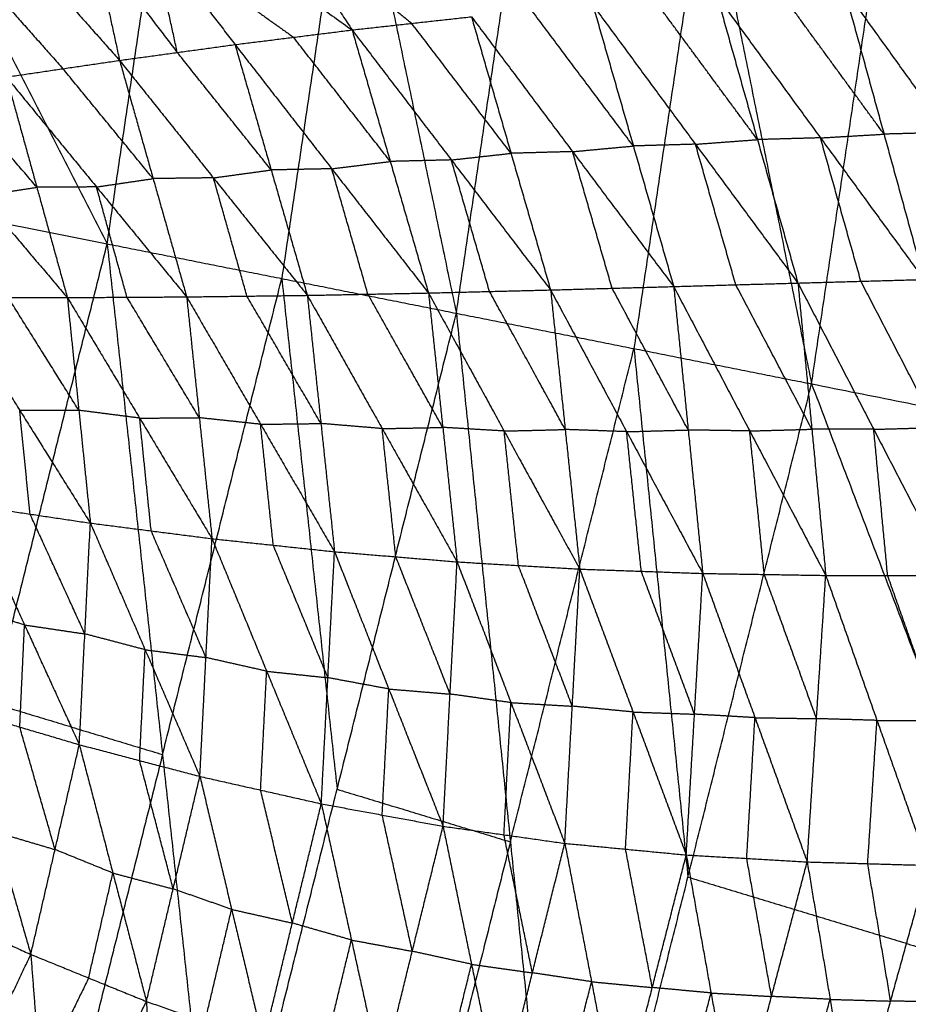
# Model space of a CAD drawing. Header units: millimetres. Extents: x -106 to 110, y -96 to 120.
# Tile 698 of 1020: x 86 to 94, y -12 to -3. Entities that reach past the tile are written whole.
import ezdxf

# ---------------------------------------------------------------- set-up
doc = ezdxf.new("R2010")
doc.units = ezdxf.units.MM
doc.header["$MEASUREMENT"] = 0
doc.layers.add('Default', color=7, linetype='Continuous', true_color=0x000000)

msp = doc.modelspace()

# ---------------------------------------------------------------- linework, layer by layer
at = {"layer": 'Default'}
for points in [[(82.4009, 4.0187, 5.5886), (84.7047, -0.4856, 6.2709), (87.0085, -4.9899, 6.9532)], [(87.0085, -4.9899, 6.9532), (87.6339, -0.7741, 6.9532), (88.2592, 3.4417, 6.9532)], [(88.2592, 3.4417, 6.9532), (89.2057, -1.0867, 7.4488), (90.1521, -5.6152, 7.9444)], [(90.1521, -5.6152, 7.9444), (90.8006, -1.2438, 7.9444), (91.449, 3.1276, 7.9444)], [(91.449, 3.1276, 7.9444), (92.3993, -1.5618, 8.5305), (93.3497, -6.2512, 9.1165)], [(93.3497, -6.2512, 9.1165), (94.0216, -1.7216, 9.1165), (94.6935, 2.808, 9.1165)], [(87.8253, -0.957, 4.1289), (88.5193, -2.0105, 3.5088), (89.2133, -3.064, 2.8886)], [(89.2057, -1.0867, 7.4488), (88.893, -3.1946, 7.4488), (88.5803, -5.3025, 7.4488)], [(86.6639, -1.2429, 3.7946), (86.892, -2.2905, 3.1191), (87.1201, -3.338, 2.4436)], [(86.6639, -1.2429, 3.7946), (87.4117, -2.2193, 3.2228), (88.1594, -3.1958, 2.6509)], [(86.6639, -1.2429, 3.7946), (87.9386, -2.1534, 3.3416), (89.2133, -3.064, 2.8886)], [(85.5447, -1.5642, 3.4905), (86.3324, -2.4511, 2.967), (87.1201, -3.338, 2.4436)], [(92.3993, -1.5618, 8.5305), (92.0751, -3.7475, 8.5305), (91.7509, -5.9332, 8.5305)], [(88.5193, -2.0105, 3.5088), (89.1349, -2.5075, 3.2669), (89.7506, -3.0045, 3.025)], [(86.892, -2.2905, 3.1191), (87.2659, -2.7787, 2.8332), (87.6397, -3.2669, 2.5473)], [(87.6397, -3.2669, 2.5473), (87.5257, -2.7431, 2.885), (87.4117, -2.2193, 3.2228)], [(87.4117, -2.2193, 3.2228), (88.049, -2.6746, 2.9963), (88.6863, -3.1299, 2.7698)], [(85.8227, -2.526, 2.8775), (86.2166, -2.9695, 2.6158), (86.6104, -3.413, 2.3541)], [(94.002, -4.0024, 3.8787), (93.5364, -3.3648, 3.9446), (93.0707, -2.7271, 4.0105)], [(93.6426, -2.6937, 4.2035), (94.002, -4.0024, 3.8787), (94.3614, -5.3111, 3.5539)], [(93.6426, -2.6937, 4.2035), (94.574, -3.987, 4.088), (95.5053, -5.2802, 3.9724)], [(92.8628, -4.0517, 3.4948), (92.4017, -3.4269, 3.5694), (91.9405, -2.802, 3.644)], [(92.4987, -2.7606, 3.8174), (92.8628, -4.0517, 3.4948), (93.227, -5.3429, 3.1721)], [(92.4987, -2.7606, 3.8174), (93.4301, -4.0358, 3.6857), (94.3614, -5.3111, 3.5539)], [(91.7454, -4.1091, 3.1509), (91.2903, -3.5017, 3.2335), (90.8351, -2.8943, 3.316)], [(91.3823, -2.8435, 3.4706), (91.7454, -4.1091, 3.1509), (92.1085, -5.3747, 2.8313)], [(91.3823, -2.8435, 3.4706), (92.3046, -4.0932, 3.3214), (93.227, -5.3429, 3.1721)], [(89.2133, -3.064, 2.8886), (89.7506, -3.0045, 3.025), (90.2879, -2.9451, 3.1614)], [(90.644, -4.1752, 2.8462), (90.1973, -3.5899, 2.9356), (89.7506, -3.0045, 3.025)], [(90.2879, -2.9451, 3.1614), (90.644, -4.1752, 2.8462), (91.0001, -5.4053, 2.5311)], [(90.2879, -2.9451, 3.1614), (91.1982, -4.1599, 2.9963), (92.1085, -5.3747, 2.8313)], [(88.1594, -3.1958, 2.6509), (88.6863, -3.1299, 2.7698), (89.2133, -3.064, 2.8886)], [(89.2133, -3.064, 2.8886), (89.5571, -4.2483, 2.5802), (89.9009, -5.4327, 2.2718)], [(89.2133, -3.064, 2.8886), (90.1067, -4.2346, 2.7099), (91.0001, -5.4053, 2.5311)], [(89.5571, -4.2483, 2.5802), (89.1217, -3.6891, 2.675), (88.6863, -3.1299, 2.7698)], [(87.1201, -3.338, 2.4436), (87.6397, -3.2669, 2.5473), (88.1594, -3.1958, 2.6509)], [(88.4848, -4.3249, 2.3513), (88.0623, -3.7959, 2.4493), (87.6397, -3.2669, 2.5473)], [(88.1594, -3.1958, 2.6509), (88.4848, -4.3249, 2.3513), (88.8102, -5.4539, 2.0516)], [(88.1594, -3.1958, 2.6509), (89.0302, -4.3143, 2.4614), (89.9009, -5.4327, 2.2718)], [(86.1007, -3.4879, 2.2645), (86.6104, -3.413, 2.3541), (87.1201, -3.338, 2.4436)], [(87.1201, -3.338, 2.4436), (87.422, -4.4029, 2.1548), (87.7239, -5.4677, 1.8661)], [(87.1201, -3.338, 2.4436), (87.9651, -4.396, 2.2476), (88.8102, -5.4539, 2.0516)], [(87.422, -4.4029, 2.1548), (87.0162, -3.9079, 2.2544), (86.6104, -3.413, 2.3541)], [(86.1007, -3.4879, 2.2645), (86.3752, -4.4809, 1.9885), (86.6497, -5.4739, 1.7125)], [(86.1007, -3.4879, 2.2645), (86.9123, -4.4778, 2.0653), (87.7239, -5.4677, 1.8661)], [(86.3752, -4.4809, 1.9885), (85.9865, -4.0233, 2.0875), (85.5978, -3.5657, 2.1865)], [(85.0948, -3.6436, 2.1085), (85.8722, -4.5588, 1.9105), (86.6497, -5.4739, 1.7125)], [(81.235, -3.8414, 5.5886), (84.1218, -4.4157, 6.2709), (87.0085, -4.9899, 6.9532)], [(94.574, -3.987, 4.088), (94.288, -3.9947, 3.9834), (94.002, -4.0024, 3.8787)], [(92.3046, -4.0932, 3.3214), (92.5837, -4.0724, 3.4081), (92.8628, -4.0517, 3.4948)], [(93.4301, -4.0358, 3.6857), (93.1465, -4.0438, 3.5902), (92.8628, -4.0517, 3.4948)], [(93.4301, -4.0358, 3.6857), (93.7161, -4.0191, 3.7822), (94.002, -4.0024, 3.8787)], [(93.7942, -5.327, 3.363), (93.6121, -4.6814, 3.5244), (93.4301, -4.0358, 3.6857)], [(91.1982, -4.1599, 2.9963), (90.9211, -4.1675, 2.9213), (90.644, -4.1752, 2.8462)], [(91.1982, -4.1599, 2.9963), (91.4718, -4.1345, 3.0736), (91.7454, -4.1091, 3.1509)], [(91.5543, -5.39, 2.6812), (91.3763, -4.7749, 2.8387), (91.1982, -4.1599, 2.9963)], [(92.3046, -4.0932, 3.3214), (92.025, -4.1011, 3.2361), (91.7454, -4.1091, 3.1509)], [(92.6677, -5.3588, 3.0017), (92.4862, -4.726, 3.1615), (92.3046, -4.0932, 3.3214)], [(89.0302, -4.3143, 2.4614), (89.2936, -4.2813, 2.5208), (89.5571, -4.2483, 2.5802)], [(90.1067, -4.2346, 2.7099), (89.8319, -4.2415, 2.6451), (89.5571, -4.2483, 2.5802)], [(90.1067, -4.2346, 2.7099), (90.3753, -4.2049, 2.7781), (90.644, -4.1752, 2.8462)], [(90.4505, -5.419, 2.4015), (90.2786, -4.8268, 2.5557), (90.1067, -4.2346, 2.7099)], [(87.9651, -4.396, 2.2476), (88.225, -4.3604, 2.2995), (88.4848, -4.3249, 2.3513)], [(89.0302, -4.3143, 2.4614), (88.7575, -4.3196, 2.4063), (88.4848, -4.3249, 2.3513)], [(89.3556, -5.4433, 2.1617), (89.1929, -4.8788, 2.3116), (89.0302, -4.3143, 2.4614)], [(86.9123, -4.4778, 2.0653), (87.1672, -4.4403, 2.1101), (87.422, -4.4029, 2.1548)], [(87.9651, -4.396, 2.2476), (87.6936, -4.3994, 2.2012), (87.422, -4.4029, 2.1548)], [(88.2671, -5.4608, 1.9589), (88.1161, -4.9284, 2.1032), (87.9651, -4.396, 2.2476)], [(85.8722, -4.5588, 1.9105), (86.1237, -4.5198, 1.9495), (86.3752, -4.4809, 1.9885)], [(86.9123, -4.4778, 2.0653), (86.6438, -4.4794, 2.0269), (86.3752, -4.4809, 1.9885)], [(87.1868, -5.4708, 1.7893), (87.0496, -4.9743, 1.9273), (86.9123, -4.4778, 2.0653)], [(84.9374, -13.2583, 6.9532), (85.9729, -9.1241, 6.9532), (87.0085, -4.9899, 6.9532)], [(87.0085, -4.9899, 6.9532), (87.5065, -9.5893, 7.4488), (88.0046, -14.1887, 7.9444)], [(87.0085, -4.9899, 6.9532), (88.5803, -5.3025, 7.4488), (90.1521, -5.6152, 7.9444)], [(87.5065, -9.5893, 7.4488), (88.0434, -7.4459, 7.4488), (88.5803, -5.3025, 7.4488)], [(88.5803, -5.3025, 7.4488), (88.8293, -7.6022, 7.6966), (89.0784, -9.9019, 7.9444)], [(93.227, -5.3429, 3.1721), (93.7942, -5.327, 3.363), (94.3614, -5.3111, 3.5539)], [(89.9009, -5.4327, 2.2718), (90.4505, -5.419, 2.4015), (91.0001, -5.4053, 2.5311)], [(91.0001, -5.4053, 2.5311), (91.5543, -5.39, 2.6812), (92.1085, -5.3747, 2.8313)], [(91.0001, -5.4053, 2.5311), (91.1318, -6.6621, 2.5367), (91.2635, -7.919, 2.5422)], [(91.0001, -5.4053, 2.5311), (91.6851, -6.6818, 2.6904), (92.3701, -7.9582, 2.8497)], [(92.2393, -6.6665, 2.8405), (91.8968, -6.0282, 2.7608), (91.5543, -5.39, 2.6812)], [(92.1085, -5.3747, 2.8313), (92.6677, -5.3588, 3.0017), (93.227, -5.3429, 3.1721)], [(92.1085, -5.3747, 2.8313), (92.2393, -6.6665, 2.8405), (92.3701, -7.9582, 2.8497)], [(92.1085, -5.3747, 2.8313), (92.7931, -6.6753, 3.0136), (93.4777, -7.976, 3.1959)], [(93.3523, -6.6594, 3.184), (93.01, -6.0091, 3.0928), (92.6677, -5.3588, 3.0017)], [(93.227, -5.3429, 3.1721), (93.3523, -6.6594, 3.184), (93.4777, -7.976, 3.1959)], [(93.227, -5.3429, 3.1721), (93.9095, -6.6604, 3.3763), (94.592, -7.9779, 3.5804)], [(94.4767, -6.6445, 3.5672), (94.1354, -5.9857, 3.4651), (93.7942, -5.327, 3.363)], [(85.5848, -5.4721, 1.5857), (86.1172, -5.473, 1.6491), (86.6497, -5.4739, 1.7125)], [(85.5848, -5.4721, 1.5857), (86.2209, -6.4884, 1.6381), (86.8571, -7.5047, 1.6904)], [(86.7534, -6.4893, 1.7015), (86.4353, -5.9812, 1.6753), (86.1172, -5.473, 1.6491)], [(86.6497, -5.4739, 1.7125), (87.1868, -5.4708, 1.7893), (87.7239, -5.4677, 1.8661)], [(86.6497, -5.4739, 1.7125), (86.7534, -6.4893, 1.7015), (86.8571, -7.5047, 1.6904)], [(86.6497, -5.4739, 1.7125), (87.3009, -6.5596, 1.7821), (87.9522, -7.6452, 1.8518)], [(87.8381, -6.5565, 1.8589), (87.5124, -6.0137, 1.8241), (87.1868, -5.4708, 1.7893)], [(87.7239, -5.4677, 1.8661), (88.2671, -5.4608, 1.9589), (88.8102, -5.4539, 2.0516)], [(87.7239, -5.4677, 1.8661), (87.8381, -6.5565, 1.8589), (87.9522, -7.6452, 1.8518)], [(87.7239, -5.4677, 1.8661), (88.3895, -6.6151, 1.9558), (89.0552, -7.7625, 2.0456)], [(88.9327, -6.6082, 2.0486), (88.5999, -6.0345, 2.0037), (88.2671, -5.4608, 1.9589)], [(88.8102, -5.4539, 2.0516), (89.3556, -5.4433, 2.1617), (89.9009, -5.4327, 2.2718)], [(88.8102, -5.4539, 2.0516), (88.9327, -6.6082, 2.0486), (89.0552, -7.7625, 2.0456)], [(88.8102, -5.4539, 2.0516), (89.4844, -6.654, 2.1631), (90.1587, -7.8542, 2.2746)], [(90.0298, -6.6434, 2.2732), (89.6927, -6.0434, 2.2175), (89.3556, -5.4433, 2.1617)], [(89.9009, -5.4327, 2.2718), (90.0298, -6.6434, 2.2732), (90.1587, -7.8542, 2.2746)], [(89.9009, -5.4327, 2.2718), (90.5822, -6.6758, 2.407), (91.2635, -7.919, 2.5422)], [(91.1318, -6.6621, 2.5367), (90.7912, -6.0406, 2.4691), (90.4505, -5.419, 2.4015)], [(88.0046, -14.1887, 7.9444), (89.0784, -9.9019, 7.9444), (90.1521, -5.6152, 7.9444)], [(90.1521, -5.6152, 7.9444), (90.6383, -10.3751, 8.5305), (91.1244, -15.1351, 9.1165)], [(90.1521, -5.6152, 7.9444), (91.7509, -5.9332, 8.5305), (93.3497, -6.2512, 9.1165)], [(90.6383, -10.3751, 8.5305), (91.1946, -8.1542, 8.5305), (91.7509, -5.9332, 8.5305)], [(91.7509, -5.9332, 8.5305), (91.994, -8.3132, 8.8235), (92.237, -10.6931, 9.1165)], [(91.1244, -15.1351, 9.1165), (92.237, -10.6931, 9.1165), (93.3497, -6.2512, 9.1165)], [(93.3497, -6.2512, 9.1165), (95.4053, -11.6542, 10.5669), (97.4608, -17.0572, 12.0172)], [(93.3497, -6.2512, 9.1165), (96.5969, -6.8971, 10.5669), (99.844, -7.543, 12.0172)], [(86.3143, -7.424, 1.6239), (86.2676, -6.9562, 1.631), (86.2209, -6.4884, 1.6381)], [(86.2209, -6.4884, 1.6381), (86.4872, -6.4888, 1.6698), (86.7534, -6.4893, 1.7015)], [(87.3009, -6.5596, 1.7821), (87.0272, -6.5244, 1.7418), (86.7534, -6.4893, 1.7015)], [(87.3009, -6.5596, 1.7821), (87.5695, -6.558, 1.8205), (87.8381, -6.5565, 1.8589)], [(87.4047, -7.575, 1.7711), (87.3528, -7.0673, 1.7766), (87.3009, -6.5596, 1.7821)], [(88.3895, -6.6151, 1.9558), (88.1138, -6.5858, 1.9074), (87.8381, -6.5565, 1.8589)], [(88.3895, -6.6151, 1.9558), (88.6611, -6.6117, 2.0022), (88.9327, -6.6082, 2.0486)], [(88.5037, -7.7039, 1.9487), (88.4466, -7.1595, 1.9523), (88.3895, -6.6151, 1.9558)], [(89.4844, -6.654, 2.1631), (89.2085, -6.6311, 2.1059), (88.9327, -6.6082, 2.0486)], [(89.4844, -6.654, 2.1631), (89.7571, -6.6487, 2.2182), (90.0298, -6.6434, 2.2732)], [(90.5822, -6.6758, 2.407), (90.306, -6.6596, 2.3401), (90.0298, -6.6434, 2.2732)], [(93.9095, -6.6604, 3.3763), (94.1931, -6.6524, 3.4717), (94.4767, -6.6445, 3.5672)], [(89.6069, -7.8083, 2.1601), (89.5457, -7.2312, 2.1616), (89.4844, -6.654, 2.1631)], [(90.5822, -6.6758, 2.407), (90.857, -6.669, 2.4718), (91.1318, -6.6621, 2.5367)], [(90.7111, -7.8866, 2.4084), (90.6467, -7.2812, 2.4077), (90.5822, -6.6758, 2.407)], [(91.6851, -6.6818, 2.6904), (91.4084, -6.672, 2.6135), (91.1318, -6.6621, 2.5367)], [(91.6851, -6.6818, 2.6904), (91.9622, -6.6741, 2.7654), (92.2393, -6.6665, 2.8405)], [(91.8168, -7.9386, 2.6959), (91.7509, -7.3102, 2.6932), (91.6851, -6.6818, 2.6904)], [(92.7931, -6.6753, 3.0136), (92.5162, -6.6709, 2.927), (92.2393, -6.6665, 2.8405)], [(92.7931, -6.6753, 3.0136), (93.0727, -6.6674, 3.0988), (93.3523, -6.6594, 3.184)], [(92.9239, -7.9671, 3.0228), (92.8585, -7.3212, 3.0182), (92.7931, -6.6753, 3.0136)], [(93.9095, -6.6604, 3.3763), (93.6309, -6.6599, 3.2801), (93.3523, -6.6594, 3.184)], [(94.0348, -7.977, 3.3882), (93.9721, -7.3187, 3.3822), (93.9095, -6.6604, 3.3763)], [(85.7714, -7.3433, 1.5574), (86.2646, -8.4219, 1.8092), (86.7577, -9.5005, 2.0609)], [(85.7714, -7.3433, 1.5574), (86.3143, -7.424, 1.6239), (86.8571, -7.5047, 1.6904)], [(86.8074, -8.5026, 1.8757), (86.5608, -7.9633, 1.7498), (86.3143, -7.424, 1.6239)], [(86.7577, -9.5005, 2.0609), (86.8074, -8.5026, 1.8757), (86.8571, -7.5047, 1.6904)], [(86.8571, -7.5047, 1.6904), (87.3501, -8.6454, 1.9719), (87.8431, -9.7861, 2.2533)], [(86.8571, -7.5047, 1.6904), (87.4047, -7.575, 1.7711), (87.9522, -7.6452, 1.8518)], [(87.8977, -8.7157, 2.0525), (87.6512, -8.1453, 1.9118), (87.4047, -7.575, 1.7711)], [(87.8431, -9.7861, 2.2533), (87.8977, -8.7157, 2.0525), (87.9522, -7.6452, 1.8518)], [(87.9522, -7.6452, 1.8518), (88.4443, -8.8389, 2.1636), (88.9363, -10.0326, 2.4755)], [(87.9522, -7.6452, 1.8518), (88.5037, -7.7039, 1.9487), (89.0552, -7.7625, 2.0456)], [(88.9957, -8.8975, 2.2605), (88.7497, -8.3007, 2.1046), (88.5037, -7.7039, 1.9487)], [(88.9363, -10.0326, 2.4755), (88.9957, -8.8975, 2.2605), (89.0552, -7.7625, 2.0456)], [(89.0552, -7.7625, 2.0456), (89.5438, -8.9988, 2.3879), (90.0324, -10.235, 2.7302)], [(89.0552, -7.7625, 2.0456), (89.6069, -7.8083, 2.1601), (90.1587, -7.8542, 2.2746)], [(90.0956, -9.0446, 2.5024), (89.8512, -8.4265, 2.3313), (89.6069, -7.8083, 2.1601)], [(90.0324, -10.235, 2.7302), (90.0956, -9.0446, 2.5024), (90.1587, -7.8542, 2.2746)], [(90.1587, -7.8542, 2.2746), (90.6434, -9.1215, 2.6467), (91.1281, -10.3888, 3.0187)], [(90.1587, -7.8542, 2.2746), (90.7111, -7.8866, 2.4084), (91.2635, -7.919, 2.5422)], [(91.1958, -9.1539, 2.7804), (90.9534, -8.5202, 2.5944), (90.7111, -7.8866, 2.4084)], [(91.1281, -10.3888, 3.0187), (91.1958, -9.1539, 2.7804), (91.2635, -7.919, 2.5422)], [(91.2635, -7.919, 2.5422), (91.7426, -9.2062, 2.9417), (92.2218, -10.4934, 3.3411)], [(91.2635, -7.919, 2.5422), (91.8168, -7.9386, 2.6959), (92.3701, -7.9582, 2.8497)], [(92.2959, -9.2258, 3.0954), (92.0564, -8.5822, 2.8957), (91.8168, -7.9386, 2.6959)], [(92.2218, -10.4934, 3.3411), (92.2959, -9.2258, 3.0954), (92.3701, -7.9582, 2.8497)], [(92.3701, -7.9582, 2.8497), (92.8404, -9.2571, 3.2728), (93.3107, -10.556, 3.6959)], [(92.3701, -7.9582, 2.8497), (92.9239, -7.9671, 3.0228), (93.4777, -7.976, 3.1959)], [(93.3942, -9.266, 3.4459), (93.159, -8.6166, 3.2343), (92.9239, -7.9671, 3.0228)], [(93.3107, -10.556, 3.6959), (93.3942, -9.266, 3.4459), (93.4777, -7.976, 3.1959)], [(93.4777, -7.976, 3.1959), (93.9388, -9.2817, 3.6394), (94.3999, -10.5873, 4.0829)], [(93.4777, -7.976, 3.1959), (94.0348, -7.977, 3.3882), (94.592, -7.9779, 3.5804)], [(94.4959, -9.2826, 3.8317), (94.2654, -8.6298, 3.6099), (94.0348, -7.977, 3.3882)], [(86.2646, -8.4219, 1.8092), (85.9966, -8.3424, 1.768), (85.7286, -8.263, 1.7269)], [(86.2217, -9.3416, 1.9787), (86.2432, -8.8817, 1.8939), (86.2646, -8.4219, 1.8092)], [(86.2646, -8.4219, 1.8092), (86.536, -8.4622, 1.8424), (86.8074, -8.5026, 1.8757)], [(87.3501, -8.6454, 1.9719), (87.0788, -8.574, 1.9238), (86.8074, -8.5026, 1.8757)], [(87.3004, -9.6433, 2.1571), (87.3253, -9.1443, 2.0645), (87.3501, -8.6454, 1.9719)], [(87.3501, -8.6454, 1.9719), (87.6239, -8.6805, 2.0122), (87.8977, -8.7157, 2.0525)], [(88.4443, -8.8389, 2.1636), (88.171, -8.7773, 2.1081), (87.8977, -8.7157, 2.0525)], [(88.3897, -9.9093, 2.3644), (88.417, -9.3741, 2.264), (88.4443, -8.8389, 2.1636)], [(88.4443, -8.8389, 2.1636), (88.72, -8.8682, 2.2121), (88.9957, -8.8975, 2.2605)], [(89.5438, -8.9988, 2.3879), (89.2698, -8.9481, 2.3242), (88.9957, -8.8975, 2.2605)], [(89.4844, -10.1338, 2.6028), (89.5141, -9.5663, 2.4954), (89.5438, -8.9988, 2.3879)], [(89.5438, -8.9988, 2.3879), (89.8197, -9.0217, 2.4451), (90.0956, -9.0446, 2.5024)], [(85.9729, -9.1241, 6.9532), (86.7397, -9.3567, 7.201), (87.5065, -9.5893, 7.4488)], [(90.6434, -9.1215, 2.6467), (90.3695, -9.083, 2.5745), (90.0956, -9.0446, 2.5024)], [(90.5803, -10.3119, 2.8744), (90.6118, -9.7167, 2.7605), (90.6434, -9.1215, 2.6467)], [(90.6434, -9.1215, 2.6467), (90.9196, -9.1377, 2.7135), (91.1958, -9.1539, 2.7804)], [(85.6857, -9.1826, 1.8964), (86.0034, -10.286, 2.3974), (86.321, -11.3893, 2.8983)], [(85.6857, -9.1826, 1.8964), (86.2217, -9.3416, 1.9787), (86.7577, -9.5005, 2.0609)], [(91.7426, -9.2062, 2.9417), (91.4692, -9.18, 2.861), (91.1958, -9.1539, 2.7804)], [(91.675, -10.4411, 3.1799), (91.7088, -9.8236, 3.0608), (91.7426, -9.2062, 2.9417)], [(91.7426, -9.2062, 2.9417), (92.0193, -9.216, 3.0185), (92.2959, -9.2258, 3.0954)], [(92.8404, -9.2571, 3.2728), (92.5681, -9.2415, 3.1841), (92.2959, -9.2258, 3.0954)], [(92.7662, -10.5247, 3.5185), (92.8033, -9.8909, 3.3956), (92.8404, -9.2571, 3.2728)], [(92.8404, -9.2571, 3.2728), (93.1173, -9.2616, 3.3593), (93.3942, -9.266, 3.4459)], [(93.9388, -9.2817, 3.6394), (93.6665, -9.2739, 3.5426), (93.3942, -9.266, 3.4459)], [(93.8553, -10.5717, 3.8894), (93.897, -9.9267, 3.7644), (93.9388, -9.2817, 3.6394)], [(93.9388, -9.2817, 3.6394), (94.2173, -9.2822, 3.7355), (94.4959, -9.2826, 3.8317)], [(86.5394, -10.4449, 2.4796), (86.3805, -9.8932, 2.2291), (86.2217, -9.3416, 1.9787)], [(86.321, -11.3893, 2.8983), (86.5394, -10.4449, 2.4796), (86.7577, -9.5005, 2.0609)], [(86.7577, -9.5005, 2.0609), (87.0599, -10.6566, 2.6056), (87.362, -11.8127, 3.1502)], [(86.7577, -9.5005, 2.0609), (87.3004, -9.6433, 2.1571), (87.8431, -9.7861, 2.2533)], [(87.5065, -9.5893, 7.4488), (86.9888, -11.6564, 7.4488), (86.471, -13.7235, 7.4488)], [(87.6025, -10.7994, 2.7017), (87.4515, -10.2213, 2.4294), (87.3004, -9.6433, 2.1571)], [(87.362, -11.8127, 3.1502), (87.6025, -10.7994, 2.7017), (87.8431, -9.7861, 2.2533)], [(87.8431, -9.7861, 2.2533), (88.1289, -10.9834, 2.8397), (88.4148, -12.1808, 3.426)], [(87.8431, -9.7861, 2.2533), (88.3897, -9.9093, 2.3644), (88.9363, -10.0326, 2.4755)], [(88.6756, -11.1067, 2.9508), (88.5326, -10.508, 2.6576), (88.3897, -9.9093, 2.3644)], [(89.0784, -9.9019, 7.9444), (89.8583, -10.1385, 8.2375), (90.6383, -10.3751, 8.5305)], [(88.4148, -12.1808, 3.426), (88.6756, -11.1067, 2.9508), (88.9363, -10.0326, 2.4755)], [(88.9363, -10.0326, 2.4755), (89.2073, -11.2595, 3.1017), (89.4782, -12.4864, 3.728)], [(88.9363, -10.0326, 2.4755), (89.4844, -10.1338, 2.6028), (90.0324, -10.235, 2.7302)], [(89.7553, -11.3607, 3.2291), (89.6198, -10.7473, 2.916), (89.4844, -10.1338, 2.6028)], [(89.4782, -12.4864, 3.728), (89.7553, -11.3607, 3.2291), (90.0324, -10.235, 2.7302)], [(90.0324, -10.235, 2.7302), (90.2888, -11.4779, 3.3923), (90.5452, -12.7208, 4.0545)], [(90.0324, -10.235, 2.7302), (90.5803, -10.3119, 2.8744), (91.1281, -10.3888, 3.0187)], [(86.0034, -10.286, 2.3974), (86.2714, -10.3655, 2.4385), (86.5394, -10.4449, 2.4796)], [(90.8366, -11.5548, 3.5366), (90.7084, -10.9333, 3.2055), (90.5803, -10.3119, 2.8744)], [(87.0599, -10.6566, 2.6056), (86.7996, -10.5508, 2.5426), (86.5394, -10.4449, 2.4796)], [(90.6383, -10.3751, 8.5305), (90.1014, -12.5185, 8.5305), (89.5645, -14.6619, 8.5305)], [(90.5452, -12.7208, 4.0545), (90.8366, -11.5548, 3.5366), (91.1281, -10.3888, 3.0187)], [(91.1281, -10.3888, 3.0187), (91.3691, -11.635, 3.7112), (91.61, -12.8811, 4.4038)], [(91.1281, -10.3888, 3.0187), (91.675, -10.4411, 3.1799), (92.2218, -10.4934, 3.3411)], [(91.9159, -11.6873, 3.8725), (91.7954, -11.0642, 3.5262), (91.675, -10.4411, 3.1799)], [(91.61, -12.8811, 4.4038), (91.9159, -11.6873, 3.8725), (92.2218, -10.4934, 3.3411)], [(92.2218, -10.4934, 3.3411), (92.4448, -11.7363, 4.0577), (92.6678, -12.9792, 4.7743)], [(92.2218, -10.4934, 3.3411), (92.7662, -10.5247, 3.5185), (93.3107, -10.556, 3.6959)], [(92.9893, -11.7676, 4.2351), (92.8777, -11.1462, 3.8768), (92.7662, -10.5247, 3.5185)], [(92.6678, -12.9792, 4.7743), (92.9893, -11.7676, 4.2351), (93.3107, -10.556, 3.6959)], [(93.3107, -10.556, 3.6959), (93.5168, -11.7937, 4.4316), (93.723, -13.0313, 5.1673)], [(93.3107, -10.556, 3.6959), (93.8553, -10.5717, 3.8894), (94.3999, -10.5873, 4.0829)], [(93.723, -13.0313, 5.1673), (94.0614, -11.8093, 4.6251), (94.3999, -10.5873, 4.0829)], [(94.0614, -11.8093, 4.6251), (93.9583, -11.1905, 4.2572), (93.8553, -10.5717, 3.8894)], [(86.8415, -11.601, 3.0243), (86.9507, -11.1288, 2.8149), (87.0599, -10.6566, 2.6056)], [(87.0599, -10.6566, 2.6056), (87.3312, -10.728, 2.6537), (87.6025, -10.7994, 2.7017)], [(92.237, -10.6931, 9.1165), (93.8211, -11.1737, 9.8417), (95.4053, -11.6542, 10.5669)], [(88.1289, -10.9834, 2.8397), (87.8657, -10.8914, 2.7707), (87.6025, -10.7994, 2.7017)], [(85.3008, -10.9236, 2.6716), (85.8109, -11.1564, 2.7849), (86.321, -11.3893, 2.8983)], [(87.8884, -11.9967, 3.2881), (88.0087, -11.4901, 3.0639), (88.1289, -10.9834, 2.8397)], [(88.1289, -10.9834, 2.8397), (88.4022, -11.0451, 2.8952), (88.6756, -11.1067, 2.9508)], [(89.2073, -11.2595, 3.1017), (88.9414, -11.1831, 3.0262), (88.6756, -11.1067, 2.9508)], [(88.9465, -12.3336, 3.577), (89.0769, -11.7966, 3.3394), (89.2073, -11.2595, 3.1017)], [(89.2073, -11.2595, 3.1017), (89.4813, -11.3101, 3.1654), (89.7553, -11.3607, 3.2291)], [(85.5307, -13.0555, 4.2516), (85.9259, -12.2224, 3.575), (86.321, -11.3893, 2.8983)], [(86.321, -11.3893, 2.8983), (86.4059, -12.4941, 3.7482), (86.4907, -13.5988, 4.5981)], [(86.321, -11.3893, 2.8983), (86.8415, -11.601, 3.0243), (87.362, -11.8127, 3.1502)], [(90.2888, -11.4779, 3.3923), (90.0221, -11.4193, 3.3107), (89.7553, -11.3607, 3.2291)], [(90.0117, -12.6036, 3.8912), (90.1502, -12.0407, 3.6418), (90.2888, -11.4779, 3.3923)], [(90.2888, -11.4779, 3.3923), (90.5627, -11.5163, 3.4645), (90.8366, -11.5548, 3.5366)], [(86.8415, -11.601, 3.0243), (86.6237, -12.0476, 3.3863), (86.4059, -12.4941, 3.7482)], [(91.3691, -11.635, 3.7112), (91.1028, -11.5949, 3.6239), (90.8366, -11.5548, 3.5366)], [(91.0776, -12.8009, 4.2292), (91.2233, -12.2179, 3.9702), (91.3691, -11.635, 3.7112)], [(91.3691, -11.635, 3.7112), (91.6425, -11.6611, 3.7919), (91.9159, -11.6873, 3.8725)], [(92.4448, -11.7363, 4.0577), (92.1804, -11.7118, 3.9651), (91.9159, -11.6873, 3.8725)], [(92.1389, -12.9301, 4.589), (92.2919, -12.3332, 4.3234), (92.4448, -11.7363, 4.0577)], [(92.4448, -11.7363, 4.0577), (92.717, -11.7519, 4.1464), (92.9893, -11.7676, 4.2351)], [(93.5168, -11.7937, 4.4316), (93.253, -11.7806, 4.3333), (92.9893, -11.7676, 4.2351)], [(86.4907, -13.5988, 4.5981), (86.9264, -12.7058, 3.8742), (87.362, -11.8127, 3.1502)], [(87.362, -11.8127, 3.1502), (87.4161, -12.9417, 4.0548), (87.4701, -14.0707, 4.9594)], [(87.362, -11.8127, 3.1502), (87.8884, -11.9967, 3.2881), (88.4148, -12.1808, 3.426)], [(93.1954, -13.0052, 4.9708), (93.3561, -12.3994, 4.7012), (93.5168, -11.7937, 4.4316)], [(93.5168, -11.7937, 4.4316), (93.7891, -11.8015, 4.5283), (94.0614, -11.8093, 4.6251)], [(94.5864, -11.819, 4.8322), (94.3239, -11.8142, 4.7287), (94.0614, -11.8093, 4.6251)]]:
    msp.add_open_spline(points, degree=2, dxfattribs=at)

doc.saveas('drawing.dxf')
